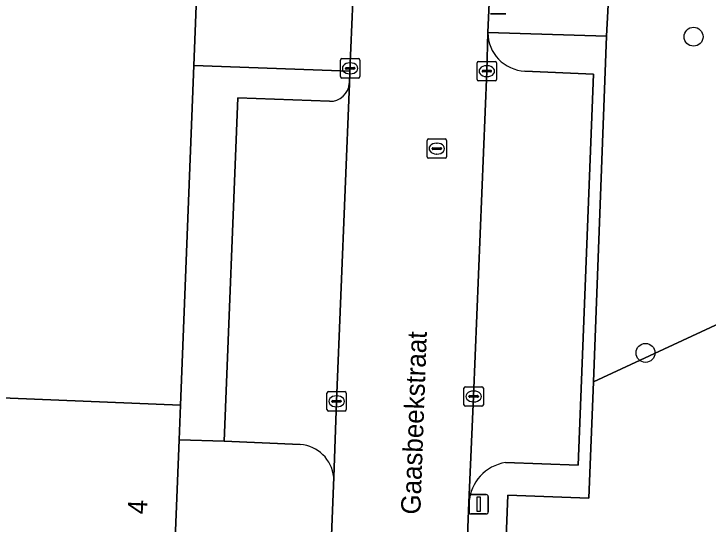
# Model space of a CAD drawing. Extents: x 160732 to 162107, y 387428 to 388479.
# Drawn here: x 161809.4 to 161845.19, y 387605.09 to 387631.41 of the extents above; entities that cross this region are included whole.
import ezdxf

# ---------------------------------------------------------------- set-up
doc = ezdxf.new("R2010")
doc.units = 0
for name, color, linetype in [('IMGEO_Boom', 7, 'Continuous'), ('IMGEO_Groenvoorziening', 7, 'Continuous'), ('IMGEO_Kolk', 7, 'Continuous'), ('IMGEO_Lichtmast', 7, 'Continuous'), ('IMGEO_Openbare_ruimte_label', 7, 'Continuous'), ('IMGEO_Pand', 7, 'Continuous'), ('IMGEO_Pand_nummerreeks', 7, 'Continuous'), ('IMGEO_Parkeervlak_open', 7, 'Continuous'), ('IMGEO_Rijbaan_lokaal_open', 7, 'Continuous'), ('IMGEO_Rioolput', 7, 'Continuous'), ('IMGEO_Voetpad_open', 7, 'Continuous')]:
    doc.layers.add(name, color=color, linetype=linetype)

msp = doc.modelspace()

# ---------------------------------------------------------------- linework, layer by layer
at = {"layer": 'IMGEO_Boom'}
for centre in [(161844.445, 387630.235), (161841.966, 387613.926)]:
    msp.add_circle(centre, 0.489, dxfattribs=at)
at = {"layer": 'IMGEO_Groenvoorziening'}
for points in [[(161833.973, 387633.537), (161833.839, 387630.448), (161839.963, 387630.264), (161840.091, 387632.855), (161845.983, 387635.201), (161854.315, 387634.215), (161853.338, 387636.274), (161852.901, 387636.87), (161852.057, 387637.862), (161851.126, 387638.772), (161850.115, 387639.592)], [(161868.885, 387602.765), (161857.646, 387602.963), (161858.567, 387621.381), (161856.424, 387620.387), (161839.278, 387612.435), (161839.048, 387606.433), (161834.877, 387606.592), (161834.297, 387592.265), (161833.742, 387577.908)]]:
    msp.add_lwpolyline(points, dxfattribs=at)
msp.add_lwpolyline([(161878.617, 387622.581), (161878.68, 387624.08), (161858.031, 387624.448), (161858.703, 387626.148), (161859.438, 387634.683), (161854.315, 387634.215), (161845.983, 387635.201), (161840.091, 387632.855), (161839.963, 387630.264), (161839.278, 387612.435), (161856.424, 387620.387), (161858.567, 387621.381), (161858.645, 387622.937)], close=True, dxfattribs=at)
at = {"layer": 'IMGEO_Kolk'}
for p, q in [((161826.312, 387629.104), (161827.164, 387629.104)), ((161826.237, 387628.178), (161826.237, 387629.03)), ((161826.725, 387628.884), (161826.75, 387628.884)), ((161827.238, 387629.03), (161827.238, 387628.178)), ((161833.285, 387628.032), (161833.285, 387628.884)), ((161833.36, 387628.958), (161834.212, 387628.958)), ((161833.773, 387628.738), (161833.798, 387628.738)), ((161834.286, 387628.884), (161834.286, 387628.032)), ((161826.496, 387628.598), (161826.496, 387628.61)), ((161826.934, 387628.561), (161826.536, 387628.561)), ((161826.539, 387628.647), (161826.937, 387628.647)), ((161826.98, 387628.61), (161826.98, 387628.598)), ((161833.544, 387628.452), (161833.544, 387628.464)), ((161833.982, 387628.415), (161833.584, 387628.415)), ((161833.587, 387628.501), (161833.985, 387628.501)), ((161834.028, 387628.464), (161834.028, 387628.452)), ((161827.164, 387628.104), (161826.312, 387628.104)), ((161826.748, 387628.324), (161826.723, 387628.324)), ((161833.796, 387628.178), (161833.771, 387628.178)), ((161834.212, 387627.958), (161833.36, 387627.958)), ((161825.616, 387611.927), (161826.468, 387611.927)), ((161832.606, 387611.254), (161832.606, 387612.106)), ((161832.681, 387612.18), (161833.533, 387612.18)), ((161833.094, 387611.96), (161833.119, 387611.96)), ((161833.607, 387612.106), (161833.607, 387611.254)), ((161825.541, 387611.001), (161825.541, 387611.853)), ((161826.029, 387611.707), (161826.054, 387611.707)), ((161826.542, 387611.853), (161826.542, 387611.001)), ((161832.865, 387611.674), (161832.865, 387611.686)), ((161833.303, 387611.637), (161832.905, 387611.637)), ((161832.908, 387611.723), (161833.306, 387611.723)), ((161833.349, 387611.686), (161833.349, 387611.674)), ((161825.8, 387611.421), (161825.8, 387611.433)), ((161826.238, 387611.384), (161825.84, 387611.384)), ((161825.843, 387611.47), (161826.241, 387611.47)), ((161826.284, 387611.433), (161826.284, 387611.421)), ((161833.117, 387611.4), (161833.092, 387611.4)), ((161826.468, 387610.927), (161825.616, 387610.927)), ((161826.052, 387611.147), (161826.027, 387611.147)), ((161833.533, 387611.18), (161832.681, 387611.18))]:
    msp.add_line(p, q, dxfattribs=at)
for points in [[(161826.312, 387629.104), (161827.164, 387629.104)], [(161826.237, 387628.178), (161826.237, 387629.03)], [(161827.238, 387629.03), (161827.238, 387628.178)], [(161833.285, 387628.032), (161833.285, 387628.884)], [(161833.36, 387628.958), (161834.212, 387628.958)], [(161834.286, 387628.884), (161834.286, 387628.032)], [(161827.164, 387628.104), (161826.312, 387628.104)], [(161834.212, 387627.958), (161833.36, 387627.958)], [(161825.616, 387611.927), (161826.468, 387611.927)], [(161832.606, 387611.254), (161832.606, 387612.106)], [(161832.681, 387612.18), (161833.533, 387612.18)], [(161833.607, 387612.106), (161833.607, 387611.254)], [(161825.541, 387611.001), (161825.541, 387611.853)], [(161826.542, 387611.853), (161826.542, 387611.001)], [(161826.468, 387610.927), (161825.616, 387610.927)], [(161833.533, 387611.18), (161832.681, 387611.18)]]:
    msp.add_lwpolyline(points, dxfattribs=at)
for centre, radius, start, end in [((161826.314, 387629.028), 0.0765, 91.552, 178.448), ((161826.314, 387629.028), 0.0765, 91.552, 178.448), ((161827.162, 387629.028), 0.0765, 1.552, 88.448), ((161827.162, 387629.028), 0.0765, 1.552, 88.448), ((161833.362, 387628.882), 0.0765, 91.552, 178.448), ((161833.362, 387628.882), 0.0765, 91.552, 178.448), ((161834.21, 387628.882), 0.0765, 1.552, 88.448), ((161834.21, 387628.882), 0.0765, 1.552, 88.448), ((161826.536, 387628.607), 0.0403, 85.8775, 175.7526), ((161826.533, 387628.597), 0.0366, 178.938, 274.7102), ((161826.937, 387628.604), 0.043, 264.8664, 352.4533), ((161826.941, 387628.609), 0.0386, 1.7309, 96.639), ((161833.584, 387628.461), 0.0403, 85.8775, 175.7526), ((161833.581, 387628.451), 0.0366, 178.938, 274.7102), ((161833.985, 387628.458), 0.043, 264.8664, 352.4533), ((161833.989, 387628.463), 0.0386, 1.7309, 96.639), ((161826.314, 387628.18), 0.0765, 181.552, 268.448), ((161826.314, 387628.18), 0.0765, 181.552, 268.448), ((161827.162, 387628.18), 0.0765, 271.552, 358.448), ((161827.162, 387628.18), 0.0765, 271.552, 358.448), ((161833.362, 387628.034), 0.0765, 181.552, 268.448), ((161833.362, 387628.034), 0.0765, 181.552, 268.448), ((161834.21, 387628.034), 0.0765, 271.552, 358.448), ((161834.21, 387628.034), 0.0765, 271.552, 358.448), ((161825.618, 387611.851), 0.0765, 91.552, 178.448), ((161825.618, 387611.851), 0.0765, 91.552, 178.448), ((161826.466, 387611.851), 0.0765, 1.552, 88.448), ((161826.466, 387611.851), 0.0765, 1.552, 88.448), ((161832.683, 387612.104), 0.0765, 91.552, 178.448), ((161832.683, 387612.104), 0.0765, 91.552, 178.448), ((161833.531, 387612.104), 0.0765, 1.552, 88.448), ((161833.531, 387612.104), 0.0765, 1.552, 88.448), ((161832.905, 387611.683), 0.0403, 85.8775, 175.7526), ((161832.902, 387611.673), 0.0366, 178.938, 274.7102), ((161833.306, 387611.68), 0.043, 264.8664, 352.4533), ((161833.31, 387611.685), 0.0386, 1.7309, 96.639), ((161825.84, 387611.43), 0.0403, 85.8775, 175.7526), ((161825.837, 387611.42), 0.0366, 178.938, 274.7102), ((161826.241, 387611.427), 0.043, 264.8664, 352.4533), ((161826.245, 387611.432), 0.0386, 1.7309, 96.639), ((161832.683, 387611.256), 0.0765, 181.552, 268.448), ((161832.683, 387611.256), 0.0765, 181.552, 268.448), ((161833.531, 387611.256), 0.0765, 271.552, 358.448), ((161833.531, 387611.256), 0.0765, 271.552, 358.448), ((161825.618, 387611.003), 0.0765, 181.552, 268.448), ((161825.618, 387611.003), 0.0765, 181.552, 268.448), ((161826.466, 387611.003), 0.0765, 271.552, 358.448), ((161826.466, 387611.003), 0.0765, 271.552, 358.448)]:
    msp.add_arc(centre, radius, start, end, dxfattribs=at)
for centre, major_axis, ratio, start_param, end_param in [((161826.724, 387628.604), (-0.387, 0.002), 0.722429, 4.712389, 7.853982), ((161826.749, 387628.604), (-0.39, 0.002), 0.717154, 1.570796, 4.712389), ((161833.772, 387628.458), (-0.387, 0.002), 0.722429, 4.712389, 7.853982), ((161833.797, 387628.458), (-0.39, 0.002), 0.717154, 1.570796, 4.712389), ((161833.093, 387611.68), (-0.387, 0.002), 0.722429, 4.712389, 7.853982), ((161833.118, 387611.68), (-0.39, 0.002), 0.717154, 1.570796, 4.712389), ((161826.028, 387611.427), (-0.387, 0.002), 0.722429, 4.712389, 7.853982), ((161826.053, 387611.427), (-0.39, 0.002), 0.717154, 1.570796, 4.712389)]:
    msp.add_ellipse(centre, major_axis=major_axis, ratio=ratio, start_param=start_param, end_param=end_param, dxfattribs=at)
at = {"layer": 'IMGEO_Lichtmast'}
for p, q in [((161834.765, 387631.412), (161833.975, 387631.412)), ((161833.975, 387631.412), (161834.765, 387631.412)), ((161832.968, 387606.621), (161833.758, 387606.621)), ((161833.758, 387606.621), (161832.968, 387606.621)), ((161832.868, 387605.721), (161832.868, 387606.521)), ((161832.868, 387606.521), (161832.868, 387605.721)), ((161833.858, 387606.521), (161833.858, 387605.721)), ((161833.858, 387605.721), (161833.858, 387606.521)), ((161833.758, 387605.621), (161832.968, 387605.621)), ((161832.968, 387605.621), (161833.758, 387605.621))]:
    msp.add_line(p, q, dxfattribs=at)
msp.add_lwpolyline([(161833.288, 387606.496), (161833.438, 387606.496), (161833.438, 387605.746), (161833.288, 387605.746), (161833.288, 387606.496)], dxfattribs=at)
for centre, start, end in [((161832.968, 387606.521), 90, 180), ((161832.968, 387606.521), 90, 180), ((161833.758, 387606.521), 0, 90), ((161833.758, 387606.521), 360, 90), ((161832.968, 387605.721), 180, 270), ((161832.968, 387605.721), 180, 270), ((161833.758, 387605.721), 270, 0), ((161833.758, 387605.721), 270, 0)]:
    msp.add_arc(centre, 0.1, start, end, dxfattribs=at)
at = {"layer": 'IMGEO_Pand'}
for points in [[(161783.002, 387651.082), (161781.505, 387612.723), (161798.753, 387612.017), (161817.991, 387611.229), (161818.675, 387628.746), (161818.864, 387633.594), (161819.491, 387649.658)], [(161817.991, 387611.229), (161798.753, 387612.017), (161798.482, 387605.068), (161817.721, 387604.317), (161817.921, 387609.433)]]:
    msp.add_lwpolyline(points, close=True, dxfattribs=at)
at = {"layer": 'IMGEO_Parkeervlak_open'}
for points in [[(161833.839, 387630.448), (161833.781, 387628.458), (161833.102, 387611.68), (161832.866, 387606.208)], [(161834.751, 387608.271), (161838.498, 387608.132), (161839.285, 387628.31), (161835.748, 387628.461)], [(161825.892, 387607.523), (161826.039, 387611.426), (161826.698, 387627.826)], [(161825.68, 387626.905), (161820.956, 387627.081), (161820.241, 387609.365), (161824.171, 387609.198)]]:
    msp.add_lwpolyline(points, dxfattribs=at)
for centre, radius, start, end in [((161835.833, 387630.454), 1.994, 180.1586, 267.5475), ((161825.712, 387627.893), 0.988, 268.1572, 356.115), ((161824.031, 387607.333), 1.87, 5.8372, 85.7149), ((161835.109, 387606.052), 2.248, 99.1515, 176.0115)]:
    msp.add_arc(centre, radius, start, end, dxfattribs=at)
at = {"layer": 'IMGEO_Rijbaan_lokaal_open'}
msp.add_lwpolyline([(161826.96, 387633.909), (161826.933, 387633.297), (161826.723, 387628.449), (161826.698, 387627.826), (161826.039, 387611.426), (161825.892, 387607.523), (161825.29, 387592.48), (161824.864, 387579.419), (161831.677, 387575.053), (161832.322, 387592.78), (161832.866, 387606.208), (161833.102, 387611.68), (161833.781, 387628.458), (161833.839, 387630.448), (161833.973, 387633.537)], dxfattribs=at)
at = {"layer": 'IMGEO_Rioolput'}
for p, q in [((161830.706, 387624.036), (161830.706, 387624.888)), ((161830.781, 387624.962), (161831.633, 387624.962)), ((161831.707, 387624.888), (161831.707, 387624.036)), ((161830.965, 387624.456), (161830.965, 387624.468)), ((161831.008, 387624.505), (161831.406, 387624.505)), ((161831.194, 387624.742), (161831.219, 387624.742)), ((161831.449, 387624.468), (161831.449, 387624.456)), ((161831.403, 387624.419), (161831.005, 387624.419)), ((161831.217, 387624.182), (161831.192, 387624.182)), ((161831.633, 387623.962), (161830.781, 387623.962))]:
    msp.add_line(p, q, dxfattribs=at)
for points in [[(161830.706, 387624.036), (161830.706, 387624.888)], [(161830.781, 387624.962), (161831.633, 387624.962)], [(161831.707, 387624.888), (161831.707, 387624.036)], [(161831.633, 387623.962), (161830.781, 387623.962)]]:
    msp.add_lwpolyline(points, dxfattribs=at)
for centre, radius, start, end in [((161830.783, 387624.886), 0.0765, 91.552, 178.448), ((161830.783, 387624.886), 0.0765, 91.552, 178.448), ((161831.631, 387624.886), 0.0765, 1.552, 88.448), ((161831.631, 387624.886), 0.0765, 1.552, 88.448), ((161831.005, 387624.465), 0.0403, 85.8775, 175.7526), ((161831.002, 387624.455), 0.0366, 178.938, 274.7102), ((161831.406, 387624.462), 0.043, 264.8664, 352.4533), ((161831.41, 387624.467), 0.0386, 1.7309, 96.639), ((161830.783, 387624.038), 0.0765, 181.552, 268.448), ((161830.783, 387624.038), 0.0765, 181.552, 268.448), ((161831.631, 387624.038), 0.0765, 271.552, 358.448), ((161831.631, 387624.038), 0.0765, 271.552, 358.448)]:
    msp.add_arc(centre, radius, start, end, dxfattribs=at)
for centre, major_axis, ratio, start_param, end_param in [((161831.193, 387624.462), (-0.387, 0.002), 0.722429, 4.712389, 7.853982), ((161831.218, 387624.462), (-0.39, 0.002), 0.717154, 1.570796, 4.712389)]:
    msp.add_ellipse(centre, major_axis=major_axis, ratio=ratio, start_param=start_param, end_param=end_param, dxfattribs=at)
at = {"layer": 'IMGEO_Voetpad_open'}
msp.add_lwpolyline([(161826.933, 387633.297), (161821.072, 387633.532), (161818.864, 387633.594), (161818.675, 387628.746), (161826.723, 387628.449)], close=True, dxfattribs=at)
for points in [[(161839.278, 387612.435), (161839.963, 387630.264), (161833.839, 387630.448)], [(161826.698, 387627.826), (161826.723, 387628.449), (161818.675, 387628.746), (161817.991, 387611.229), (161817.921, 387609.433), (161820.241, 387609.365), (161820.956, 387627.081)], [(161835.748, 387628.461), (161839.285, 387628.31), (161838.498, 387608.132), (161834.751, 387608.271)], [(161820.956, 387627.081), (161825.68, 387626.905)], [(161833.742, 387577.908), (161834.297, 387592.265), (161834.877, 387606.592), (161839.048, 387606.433), (161839.278, 387612.435)], [(161824.171, 387609.198), (161820.241, 387609.365), (161817.921, 387609.433), (161817.721, 387604.317), (161817.449, 387597.335), (161817.176, 387590.353), (161816.904, 387583.371), (161816.762, 387579.735), (161824.864, 387579.419), (161825.29, 387592.48), (161825.892, 387607.523)], [(161832.866, 387606.208), (161832.322, 387592.78), (161831.677, 387575.053), (161836.566, 387574.893)]]:
    msp.add_lwpolyline(points, dxfattribs=at)
for centre, radius, start, end in [((161835.833, 387630.454), 1.994, 180.1586, 267.5475), ((161825.712, 387627.893), 0.988, 268.1572, 356.115), ((161824.031, 387607.333), 1.87, 5.8372, 85.7149), ((161835.109, 387606.052), 2.248, 99.1515, 176.0115)]:
    msp.add_arc(centre, radius, start, end, dxfattribs=at)

# ---------------------------------------------------------------- texts
at = {"layer": 'IMGEO_Openbare_ruimte_label'}
msp.add_text('Gaasbeekstraat', height=1, rotation=87.9362, dxfattribs=at).set_placement((161830.355, 387605.577))
at = {"layer": 'IMGEO_Pand_nummerreeks'}
msp.add_text('4', height=1, rotation=87.7657, dxfattribs=at).set_placement((161816.27, 387605.585))

doc.saveas('drawing.dxf')
